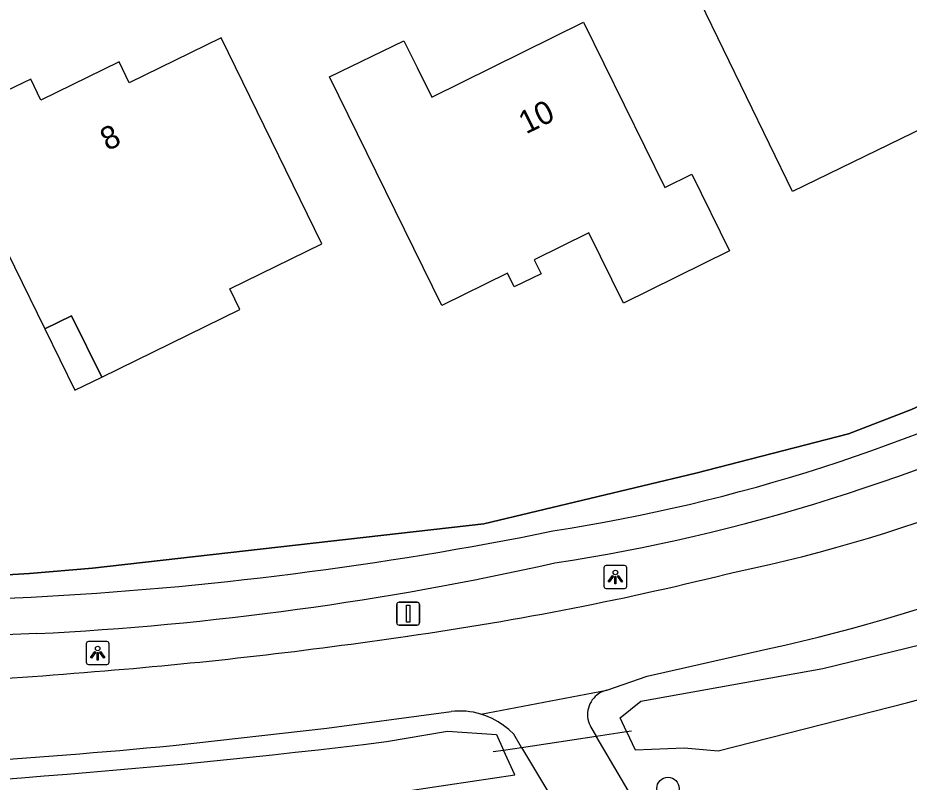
# Model space of a CAD drawing. Extents: x 160457 to 162082, y 388340 to 389736.
# Drawn here: x 160789.52 to 160828.44, y 389185.68 to 389219.03 of the extents above; entities that cross this region are included whole.
import ezdxf

# ---------------------------------------------------------------- set-up
doc = ezdxf.new("R2010")
doc.units = 0
for name, color, linetype in [('IMGEO_Afsluitpaal', 7, 'Continuous'), ('IMGEO_Berm_groen', 7, 'Continuous'), ('IMGEO_Boom', 7, 'Continuous'), ('IMGEO_Duiker', 7, 'Continuous'), ('IMGEO_Hek', 7, 'Continuous'), ('IMGEO_Lichtpunt', 7, 'Continuous'), ('IMGEO_Pand', 7, 'Continuous'), ('IMGEO_Pand_nummerreeks', 7, 'Continuous'), ('IMGEO_Pand_overbouw', 7, 'Continuous'), ('IMGEO_Rijbaan_lokaal_gesloten', 7, 'Continuous'), ('IMGEO_Rijbaan_lokaal_open', 7, 'Continuous'), ('IMGEO_Waterloop', 7, 'Continuous')]:
    doc.layers.add(name, color=color, linetype=linetype)

msp = doc.modelspace()

# ---------------------------------------------------------------- linework, layer by layer
at = {"layer": 'IMGEO_Afsluitpaal'}
for p, q in [((160806.067, 389192.628), (160806.067, 389193.428)), ((160806.067, 389193.428), (160806.067, 389192.628)), ((160806.167, 389193.528), (160806.957, 389193.528)), ((160806.957, 389193.528), (160806.167, 389193.528)), ((160807.057, 389193.428), (160807.057, 389192.628)), ((160807.057, 389192.628), (160807.057, 389193.428)), ((160806.957, 389192.528), (160806.167, 389192.528)), ((160806.167, 389192.528), (160806.957, 389192.528))]:
    msp.add_line(p, q, dxfattribs=at)
msp.add_lwpolyline([(160806.487, 389193.403), (160806.637, 389193.403), (160806.637, 389192.653), (160806.487, 389192.653), (160806.487, 389193.403)], dxfattribs=at)
for centre, start, end in [((160806.167, 389193.428), 90, 180), ((160806.167, 389193.428), 90, 180), ((160806.957, 389193.428), 0, 90), ((160806.957, 389193.428), 360, 90), ((160806.167, 389192.628), 180, 270), ((160806.167, 389192.628), 180, 270), ((160806.957, 389192.628), 270, 0), ((160806.957, 389192.628), 270, 0)]:
    msp.add_arc(centre, 0.1, start, end, dxfattribs=at)
at = {"layer": 'IMGEO_Berm_groen'}
for points in [[(160840.964, 389207.558), (160828.538, 389201.934), (160825.789, 389200.881), (160819.118, 389199.168), (160809.872, 389196.948), (160792.78, 389195.014), (160790.029, 389194.782), (160775.907, 389193.939), (160739.685, 389193.354)], [(160790.35, 389192.16), (160769.021, 389191.274), (160770.706, 389193.77), (160771.98, 389193.012), (160790.103, 389193.757)], [(160814.768, 389187.684), (160816.095, 389187.883)], [(160810.731, 389187.079), (160811.513, 389187.196)]]:
    msp.add_lwpolyline(points, dxfattribs=at)
for centre, radius, start, end in [((160801.195, 389272.4), 76.656, 278.77141, 296.88203), ((160800.816, 389275.085), 80.756, 278.65506, 296.2075), ((160782.271, 389347.1), 153.543, 272.92374, 281.50084), ((160783.631, 389325.715), 133.724, 272.87995, 282.67322)]:
    msp.add_arc(centre, radius, start, end, dxfattribs=at)
at = {"layer": 'IMGEO_Boom'}
msp.add_circle((160817.906, 389185.403), 0.489, dxfattribs=at)
at = {"layer": 'IMGEO_Duiker'}
for points in [[(160816.095, 389187.883), (160816.315, 389187.916)], [(160811.513, 389187.196), (160814.768, 389187.684)], [(160810.277, 389187.011), (160810.731, 389187.079)]]:
    msp.add_lwpolyline(points, dxfattribs=at)
at = {"layer": 'IMGEO_Hek'}
msp.add_lwpolyline([(160739.685, 389193.354), (160775.907, 389193.939), (160790.029, 389194.782), (160792.78, 389195.014), (160809.872, 389196.948), (160819.118, 389199.168), (160825.789, 389200.881), (160828.538, 389201.934), (160840.964, 389207.558)], dxfattribs=at)
at = {"layer": 'IMGEO_Lichtpunt'}
for p, q in [((160815.113, 389195.031), (160815.113, 389194.224)), ((160815.113, 389195.031), (160815.113, 389194.224)), ((160816.015, 389195.126), (160815.207, 389195.126)), ((160816.015, 389195.126), (160815.207, 389195.126)), ((160816.109, 389194.224), (160816.109, 389195.031)), ((160816.109, 389194.224), (160816.109, 389195.031)), ((160815.207, 389194.13), (160816.015, 389194.13)), ((160815.207, 389194.13), (160816.015, 389194.13)), ((160792.509, 389191.714), (160792.509, 389190.907)), ((160792.509, 389191.714), (160792.509, 389190.907)), ((160793.411, 389191.809), (160792.603, 389191.809)), ((160793.411, 389191.809), (160792.603, 389191.809)), ((160793.505, 389190.907), (160793.505, 389191.714)), ((160793.505, 389190.907), (160793.505, 389191.714)), ((160792.603, 389190.813), (160793.411, 389190.813)), ((160792.603, 389190.813), (160793.411, 389190.813))]:
    msp.add_line(p, q, dxfattribs=at)
for points in [[(160815.487, 389194.695), (160815.526, 389194.667), (160815.338, 389194.405), (160815.3, 389194.432), (160815.487, 389194.695)], [(160815.589, 389194.647), (160815.636, 389194.647), (160815.636, 389194.325), (160815.589, 389194.325), (160815.589, 389194.647)], [(160815.699, 389194.667), (160815.737, 389194.694), (160815.924, 389194.432), (160815.885, 389194.404), (160815.699, 389194.667)], [(160792.883, 389191.378), (160792.922, 389191.35), (160792.734, 389191.088), (160792.696, 389191.115), (160792.883, 389191.378)], [(160792.985, 389191.33), (160793.032, 389191.33), (160793.032, 389191.008), (160792.985, 389191.008), (160792.985, 389191.33)], [(160793.095, 389191.35), (160793.133, 389191.377), (160793.32, 389191.115), (160793.281, 389191.087), (160793.095, 389191.35)]]:
    msp.add_lwpolyline(points, dxfattribs=at)
for centre in [(160815.612, 389194.829), (160793.008, 389191.512)]:
    msp.add_circle(centre, 0.0994, dxfattribs=at)
for centre, start, end in [((160815.207, 389195.031), 90, 180), ((160815.207, 389195.031), 90, 180), ((160816.015, 389195.031), 0, 90), ((160816.015, 389195.031), 0, 90), ((160815.207, 389194.224), 180, 270), ((160815.207, 389194.224), 180, 270), ((160816.015, 389194.224), 270, 0), ((160816.015, 389194.224), 270, 360), ((160792.603, 389191.714), 90, 180), ((160792.603, 389191.714), 90, 180), ((160793.411, 389191.714), 0, 90), ((160793.411, 389191.714), 0, 90), ((160792.603, 389190.907), 180, 270), ((160792.603, 389190.907), 180, 270), ((160793.411, 389190.907), 270, 0), ((160793.411, 389190.907), 270, 360)]:
    msp.add_arc(centre, 0.0946, start, end, dxfattribs=at)
at = {"layer": 'IMGEO_Pand'}
for points in [[(160819.325, 389219.71), (160826.722, 389223.327), (160825.841, 389225.129), (160829.671, 389226.987), (160835.132, 389215.768), (160831.258, 389213.882), (160830.699, 389215.03), (160823.346, 389211.451), (160819.325, 389219.71)], [(160806.381, 389218.031), (160806.958, 389216.864), (160807.6, 389215.566), (160814.216, 389218.837), (160817.764, 389211.628), (160818.949, 389212.211), (160820.597, 389208.862), (160815.965, 389206.582), (160814.458, 389209.644), (160812.07, 389208.468), (160812.366, 389207.867), (160811.19, 389207.288), (160810.894, 389207.889), (160808.039, 389206.484), (160803.134, 389216.45), (160806.381, 389218.031)], [(160798.399, 389218.159), (160794.389, 389216.195), (160793.942, 389217.108), (160790.531, 389215.437), (160790.084, 389216.35), (160787.198, 389214.973), (160787.651, 389214.023), (160786.72, 389213.579), (160790.695, 389205.457), (160791.872, 389206.034), (160793.183, 389203.356), (160799.211, 389206.306), (160798.771, 389207.205), (160802.796, 389209.175), (160798.399, 389218.159)]]:
    msp.add_lwpolyline(points, dxfattribs=at)
at = {"layer": 'IMGEO_Pand_overbouw'}
msp.add_lwpolyline([(160792.005, 389202.78), (160793.183, 389203.356), (160791.872, 389206.034), (160790.695, 389205.457)], close=True, dxfattribs=at)
at = {"layer": 'IMGEO_Rijbaan_lokaal_gesloten'}
for points in [[(160815.243, 389189.695), (160816.998, 389190.3), (160822.267, 389191.493)], [(160809.731, 389188.649), (160815.243, 389189.695)], [(160796.304, 389187.279), (160803.013, 389188.027), (160808.439, 389188.757)]]:
    msp.add_lwpolyline(points, dxfattribs=at)
for centre, radius, start, end in [((160807.497, 389259.755), 66.26, 281.65795, 302.24146), ((160806.91, 389262.412), 72.562, 282.21871, 301.19644), ((160786.937, 389330.142), 139.474, 278.0803, 284.08754), ((160776.125, 389399.162), 209.332, 274.71253, 278.35494), ((160772.209, 389439.303), 249.66, 271.5334, 274.85132), ((160808.819, 389185.524), 3.256, 73.7366, 96.7068), ((160771.081, 389448.084), 262.022, 271.4407, 275.52398)]:
    msp.add_arc(centre, radius, start, end, dxfattribs=at)
at = {"layer": 'IMGEO_Rijbaan_lokaal_open'}
for points in [[(160815.243, 389189.695), (160815.148, 389189.668), (160815.056, 389189.633), (160814.967, 389189.59), (160814.883, 389189.539), (160814.804, 389189.48), (160814.73, 389189.415), (160814.662, 389189.344), (160814.601, 389189.266), (160814.546, 389189.184), (160814.5, 389189.097), (160814.462, 389189.006), (160814.431, 389188.912), (160814.41, 389188.816), (160814.397, 389188.718), (160814.392, 389188.62), (160814.397, 389188.521), (160814.41, 389188.424), (160814.432, 389188.328), (160814.463, 389188.234), (160814.502, 389188.143), (160814.535, 389188.079), (160814.768, 389187.684)], [(160811.513, 389187.196), (160811.17, 389187.768), (160810.959, 389187.971), (160810.731, 389188.154), (160810.487, 389188.316), (160810.23, 389188.455), (160809.961, 389188.571), (160809.731, 389188.649)], [(160830.145, 389161.615), (160819.675, 389179.37), (160814.768, 389187.684)], [(160811.513, 389187.196), (160816.766, 389178.451), (160822.983, 389168.151), (160822.591, 389167.968)]]:
    msp.add_lwpolyline(points, dxfattribs=at)
at = {"layer": 'IMGEO_Waterloop'}
for points in [[(160816.095, 389187.883), (160815.813, 389188.487), (160816.716, 389189.217), (160824.666, 389190.634), (160835.75, 389193.346), (160845.457, 389197.301), (160847.006, 389198.583), (160847.706, 389197.322)], [(160816.095, 389187.883), (160816.468, 389187.084), (160818.61, 389187.182), (160820.099, 389187.05), (160828.377, 389189.149), (160835.988, 389191.211), (160842.654, 389193.683)], [(160805.613, 389187.446), (160808.284, 389187.901), (160810.423, 389187.76), (160810.731, 389187.079)], [(160804.392, 389184.984), (160811.218, 389186.003), (160810.731, 389187.079)]]:
    msp.add_lwpolyline(points, dxfattribs=at)
msp.add_arc((160764.406, 389523.184), 338.258, 271.57186, 276.99717, dxfattribs=at)

# ---------------------------------------------------------------- texts
at = {"layer": 'IMGEO_Pand_nummerreeks'}
for s, rotation, p in [('10', 26.3081, (160811.705, 389213.937)), ('8', 26.0982, (160793.436, 389213.207))]:
    msp.add_text(s, height=1, rotation=rotation, dxfattribs=at).set_placement(p)

doc.saveas('drawing.dxf')
